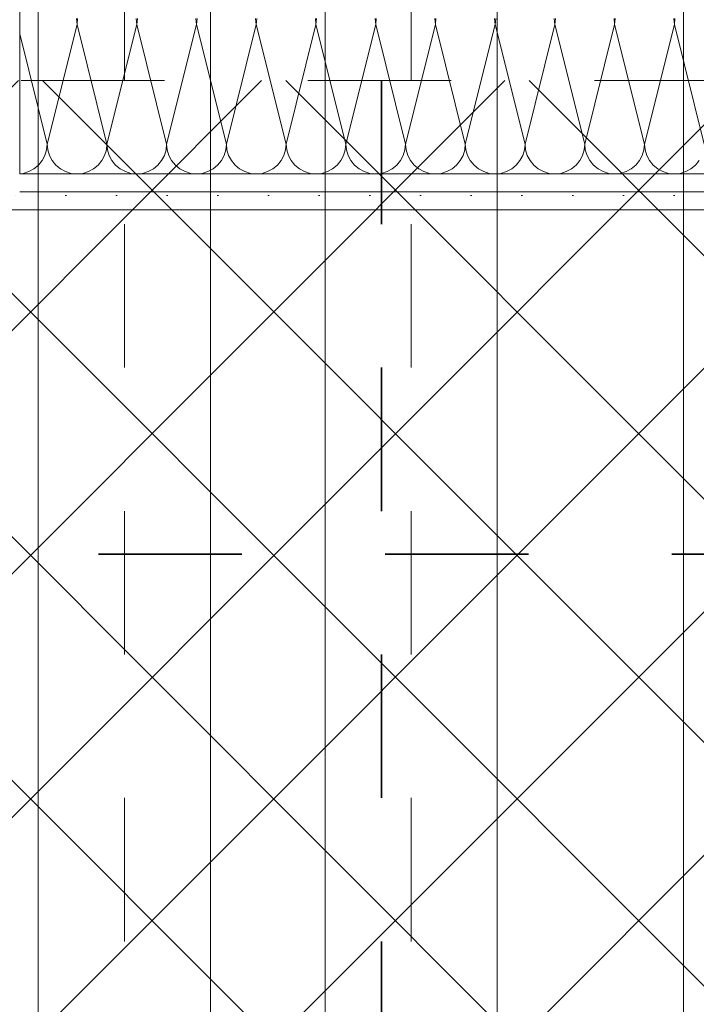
# Model space of a CAD drawing. Header units: metres. Extents: x -3.6 to 85.2, y -11 to 16.8.
# Tile 372 of 508: x 44.71 to 45.182, y 3.166 to 3.852. Entities that reach past the tile are written whole.
import ezdxf

# ---------------------------------------------------------------- set-up
doc = ezdxf.new("R2010")
doc.units = ezdxf.units.M
doc.header["$MEASUREMENT"] = 0
for name, pattern in [('Achse', [0.2, 0.1, -0.05, 0, -0.05]), ('Punktlinie weit', [0.06, 0.01, -0.05]), ('STRICHPUNKT', [0.015, 0.0075, -0.00375, 0, -0.00375])]:
    doc.linetypes.add(name, pattern=pattern)
for name, color, linetype in [('154 - Bemaßung_ Beschriftung.Ausbau - Deckenspiegel', 7, 'Continuous'), ('305 - Elemente.Linie_ Schraffur - Deckenspiegel', 7, 'Continuous'), ('Neubau_606 - Struktur.Wand Innen Ausbau', 7, 'Continuous'), ('Neubau_651 - Abdeckung.Decke abgehängt_ bekleidet', 7, 'Continuous')]:
    doc.layers.add(name, color=color, linetype=linetype)
doc.styles.add('ERSTELLTER_STIL_2', font='txt')
doc.dimstyles.new('ERSTELLTER_STIL__3', dxfattribs={"dimtxt": 0.1, "dimasz": 0.0532, "dimexe": 0.18, "dimexo": 0.0625, "dimgap": 0, "dimtad": 1, "dimzin": 0, "dimdsep": 46, "dimtxsty": 'ERSTELLTER_STIL_2', "dimblk": 'ARROWHEAD_2', "dimblk1": 'ARROWHEAD_2', "dimblk2": 'ARROWHEAD_2', "dimcen": 0.09, "dimse1": 1, "dimse2": 1, "dimclrd": 7, "dimclre": 7, "dimclrt": 7, "dimazin": 0, "dimtfac": 1, "dimtdec": 4, "dimtmove": 2, "dimatfit": 3, "dimfxl": 1, "dimtolj": 1, "dimtzin": 0, "dimarcsym": 0})
doc.dimstyles.new('ERSTELLTER_STIL__4', dxfattribs={"dimtxt": 0.1, "dimasz": 0.0532, "dimexe": 0.18, "dimexo": 0.0625, "dimgap": 0, "dimtad": 1, "dimzin": 0, "dimdsep": 46, "dimtxsty": 'ERSTELLTER_STIL_2', "dimblk": 'ARROWHEAD_2', "dimblk1": 'ARROWHEAD_2', "dimblk2": 'ARROWHEAD_2', "dimcen": 0.09, "dimse1": 1, "dimse2": 1, "dimclrd": 7, "dimclre": 7, "dimclrt": 7, "dimazin": 0, "dimtfac": 1, "dimtdec": 4, "dimtmove": 0, "dimatfit": 3, "dimfxl": 1, "dimtolj": 1, "dimtzin": 0, "dimarcsym": 0})
pattern_1 = [(45, (0, 0), (-0.01767767, 0.01767767), [0, -0.025])]

# ---------------------------------------------------------------- blocks, each defined once
blk = doc.blocks.new('*X1')
at = {"layer": 'Neubau_606 - Struktur.Wand Innen Ausbau', "color": 7, "linetype": 'Continuous', "lineweight": 5}
for p, q in [((44.75, 3.84916), (44.7496, 3.85323)), ((44.7504, 3.85323), (44.75, 3.84916)), ((44.79167, 3.84916), (44.79127, 3.85323)), ((44.79207, 3.85323), (44.79167, 3.84916)), ((44.83334, 3.84916), (44.83294, 3.85323)), ((44.83374, 3.85323), (44.83334, 3.84916)), ((44.875, 3.84916), (44.8746, 3.85323)), ((44.8754, 3.85323), (44.875, 3.84916)), ((44.91667, 3.84916), (44.91627, 3.85323)), ((44.91707, 3.85323), (44.91667, 3.84916)), ((44.95834, 3.84916), (44.95794, 3.85323)), ((44.95874, 3.85323), (44.95834, 3.84916)), ((45, 3.84916), (44.9996, 3.85323)), ((45.0004, 3.85323), (45, 3.84916)), ((45.04167, 3.84916), (45.04127, 3.85323)), ((45.04207, 3.85323), (45.04167, 3.84916)), ((45.08334, 3.84916), (45.08294, 3.85323)), ((45.08374, 3.85323), (45.08334, 3.84916)), ((45.125, 3.84916), (45.1246, 3.85323)), ((45.1254, 3.85323), (45.125, 3.84916)), ((45.16667, 3.84916), (45.16627, 3.85323)), ((45.16707, 3.85323), (45.16667, 3.84916)), ((44.75, 3.84916), (44.72917, 3.76583)), ((44.75, 3.84916), (44.77084, 3.76583)), ((44.79167, 3.84916), (44.77084, 3.76583)), ((44.79167, 3.84916), (44.8125, 3.76583)), ((44.83334, 3.84916), (44.8125, 3.76583)), ((44.83334, 3.84916), (44.85417, 3.76583)), ((44.875, 3.84916), (44.85417, 3.76583)), ((44.875, 3.84916), (44.89584, 3.76583)), ((44.91667, 3.84916), (44.89584, 3.76583)), ((44.91667, 3.84916), (44.9375, 3.76583)), ((44.95834, 3.84916), (44.9375, 3.76583)), ((44.95834, 3.84916), (44.97917, 3.76583)), ((45, 3.84916), (44.97917, 3.76583)), ((45, 3.84916), (45.02084, 3.76583)), ((45.04167, 3.84916), (45.02084, 3.76583)), ((45.04167, 3.84916), (45.0625, 3.76583)), ((45.08334, 3.84916), (45.0625, 3.76583)), ((45.08334, 3.84916), (45.10417, 3.76583)), ((45.125, 3.84916), (45.10417, 3.76583)), ((45.125, 3.84916), (45.14584, 3.76583)), ((45.16667, 3.84916), (45.14584, 3.76583)), ((45.16667, 3.84916), (45.1875, 3.76583)), ((44.70999, 3.84256), (44.72917, 3.76583)), ((44.72758, 3.75786), (44.72877, 3.76177)), ((44.72877, 3.76177), (44.72917, 3.76583)), ((44.72917, 3.76583), (44.72957, 3.76177)), ((44.72957, 3.76177), (44.73075, 3.75786)), ((44.76925, 3.75786), (44.77044, 3.76177)), ((44.77044, 3.76177), (44.77084, 3.76583)), ((44.77084, 3.76583), (44.77124, 3.76177)), ((44.77124, 3.76177), (44.77242, 3.75786)), ((44.81092, 3.75786), (44.8121, 3.76177)), ((44.8121, 3.76177), (44.8125, 3.76583)), ((44.8125, 3.76583), (44.8129, 3.76177)), ((44.8129, 3.76177), (44.81409, 3.75786)), ((44.85258, 3.75786), (44.85377, 3.76177)), ((44.85377, 3.76177), (44.85417, 3.76583)), ((44.85417, 3.76583), (44.85457, 3.76177)), ((44.85457, 3.76177), (44.85575, 3.75786)), ((44.89425, 3.75786), (44.89544, 3.76177)), ((44.89544, 3.76177), (44.89584, 3.76583)), ((44.89584, 3.76583), (44.89624, 3.76177)), ((44.89624, 3.76177), (44.89742, 3.75786)), ((44.93592, 3.75786), (44.9371, 3.76177)), ((44.9371, 3.76177), (44.9375, 3.76583)), ((44.9375, 3.76583), (44.9379, 3.76177)), ((44.9379, 3.76177), (44.93909, 3.75786)), ((44.97758, 3.75786), (44.97877, 3.76177)), ((44.97877, 3.76177), (44.97917, 3.76583)), ((44.97917, 3.76583), (44.97957, 3.76177)), ((44.97957, 3.76177), (44.98075, 3.75786)), ((45.01925, 3.75786), (45.02044, 3.76177)), ((45.02044, 3.76177), (45.02084, 3.76583)), ((45.02084, 3.76583), (45.02124, 3.76177)), ((45.02124, 3.76177), (45.02242, 3.75786)), ((45.06092, 3.75786), (45.0621, 3.76177)), ((45.0621, 3.76177), (45.0625, 3.76583)), ((45.0625, 3.76583), (45.0629, 3.76177)), ((45.0629, 3.76177), (45.06409, 3.75786)), ((45.10258, 3.75786), (45.10377, 3.76177)), ((45.10377, 3.76177), (45.10417, 3.76583)), ((45.10417, 3.76583), (45.10457, 3.76177)), ((45.10457, 3.76177), (45.10575, 3.75786)), ((45.14425, 3.75786), (45.14544, 3.76177)), ((45.14544, 3.76177), (45.14584, 3.76583)), ((45.14584, 3.76583), (45.14624, 3.76177)), ((45.14624, 3.76177), (45.14742, 3.75786)), ((44.72307, 3.7511), (44.72566, 3.75426)), ((44.72566, 3.75426), (44.72758, 3.75786)), ((44.73075, 3.75786), (44.73268, 3.75426)), ((44.73268, 3.75426), (44.73527, 3.7511)), ((44.76473, 3.7511), (44.76732, 3.75426)), ((44.76732, 3.75426), (44.76925, 3.75786)), ((44.77242, 3.75786), (44.77435, 3.75426)), ((44.77435, 3.75426), (44.77694, 3.7511)), ((44.8064, 3.7511), (44.80899, 3.75426)), ((44.80899, 3.75426), (44.81092, 3.75786)), ((44.81409, 3.75786), (44.81601, 3.75426)), ((44.81601, 3.75426), (44.8186, 3.7511)), ((44.84807, 3.7511), (44.85066, 3.75426)), ((44.85066, 3.75426), (44.85258, 3.75786)), ((44.85575, 3.75786), (44.85768, 3.75426)), ((44.85768, 3.75426), (44.86027, 3.7511)), ((44.88973, 3.7511), (44.89232, 3.75426)), ((44.89232, 3.75426), (44.89425, 3.75786)), ((44.89742, 3.75786), (44.89935, 3.75426)), ((44.89935, 3.75426), (44.90194, 3.7511)), ((44.9314, 3.7511), (44.93399, 3.75426)), ((44.93399, 3.75426), (44.93592, 3.75786)), ((44.93909, 3.75786), (44.94101, 3.75426)), ((44.94101, 3.75426), (44.9436, 3.7511)), ((44.97307, 3.7511), (44.97566, 3.75426)), ((44.97566, 3.75426), (44.97758, 3.75786)), ((44.98075, 3.75786), (44.98268, 3.75426)), ((44.98268, 3.75426), (44.98527, 3.7511)), ((45.01473, 3.7511), (45.01732, 3.75426)), ((45.01732, 3.75426), (45.01925, 3.75786)), ((45.02242, 3.75786), (45.02435, 3.75426)), ((45.02435, 3.75426), (45.02694, 3.7511)), ((45.0564, 3.7511), (45.05899, 3.75426)), ((45.05899, 3.75426), (45.06092, 3.75786)), ((45.06409, 3.75786), (45.06601, 3.75426)), ((45.06601, 3.75426), (45.0686, 3.7511)), ((45.09807, 3.7511), (45.10066, 3.75426)), ((45.10066, 3.75426), (45.10258, 3.75786)), ((45.10575, 3.75786), (45.10768, 3.75426)), ((45.10768, 3.75426), (45.11027, 3.7511)), ((45.13973, 3.7511), (45.14232, 3.75426)), ((45.14232, 3.75426), (45.14425, 3.75786)), ((45.14742, 3.75786), (45.14935, 3.75426)), ((45.14935, 3.75426), (45.15194, 3.7511)), ((45.1814, 3.7511), (45.18399, 3.75426)), ((44.71631, 3.74658), (44.71991, 3.74851)), ((44.71991, 3.74851), (44.72307, 3.7511)), ((44.73527, 3.7511), (44.73843, 3.74851)), ((44.73843, 3.74851), (44.74203, 3.74658)), ((44.75797, 3.74658), (44.76158, 3.74851)), ((44.76158, 3.74851), (44.76473, 3.7511)), ((44.77694, 3.7511), (44.78009, 3.74851)), ((44.78009, 3.74851), (44.7837, 3.74658)), ((44.79964, 3.74658), (44.80324, 3.74851)), ((44.80324, 3.74851), (44.8064, 3.7511)), ((44.8186, 3.7511), (44.82176, 3.74851)), ((44.82176, 3.74851), (44.82536, 3.74658)), ((44.84131, 3.74658), (44.84491, 3.74851)), ((44.84491, 3.74851), (44.84807, 3.7511)), ((44.86027, 3.7511), (44.86343, 3.74851)), ((44.86343, 3.74851), (44.86703, 3.74658)), ((44.88297, 3.74658), (44.88658, 3.74851)), ((44.88658, 3.74851), (44.88973, 3.7511)), ((44.90194, 3.7511), (44.90509, 3.74851)), ((44.90509, 3.74851), (44.9087, 3.74658)), ((44.92464, 3.74658), (44.92824, 3.74851)), ((44.92824, 3.74851), (44.9314, 3.7511)), ((44.9436, 3.7511), (44.94676, 3.74851)), ((44.94676, 3.74851), (44.95036, 3.74658)), ((44.96631, 3.74658), (44.96991, 3.74851)), ((44.96991, 3.74851), (44.97307, 3.7511)), ((44.98527, 3.7511), (44.98843, 3.74851)), ((44.98843, 3.74851), (44.99203, 3.74658)), ((45.00797, 3.74658), (45.01158, 3.74851)), ((45.01158, 3.74851), (45.01473, 3.7511)), ((45.02694, 3.7511), (45.03009, 3.74851)), ((45.03009, 3.74851), (45.0337, 3.74658)), ((45.04964, 3.74658), (45.05324, 3.74851)), ((45.05324, 3.74851), (45.0564, 3.7511)), ((45.0686, 3.7511), (45.07176, 3.74851)), ((45.07176, 3.74851), (45.07536, 3.74658)), ((45.09131, 3.74658), (45.09491, 3.74851)), ((45.09491, 3.74851), (45.09807, 3.7511)), ((45.11027, 3.7511), (45.11343, 3.74851)), ((45.11343, 3.74851), (45.11703, 3.74658)), ((45.13297, 3.74658), (45.13658, 3.74851)), ((45.13658, 3.74851), (45.13973, 3.7511)), ((45.15194, 3.7511), (45.15509, 3.74851)), ((45.15509, 3.74851), (45.1587, 3.74658)), ((45.17464, 3.74658), (45.17824, 3.74851)), ((45.17824, 3.74851), (45.1814, 3.7511)), ((44.70999, 3.74516), (44.7124, 3.7454)), ((44.7124, 3.7454), (44.71631, 3.74658)), ((44.74203, 3.74658), (44.74594, 3.7454)), ((44.74594, 3.7454), (44.75, 3.745)), ((44.75, 3.745), (44.75407, 3.7454)), ((44.75407, 3.7454), (44.75797, 3.74658)), ((44.7837, 3.74658), (44.7876, 3.7454)), ((44.7876, 3.7454), (44.79167, 3.745)), ((44.79167, 3.745), (44.79573, 3.7454)), ((44.79573, 3.7454), (44.79964, 3.74658)), ((44.82536, 3.74658), (44.82927, 3.7454)), ((44.82927, 3.7454), (44.83334, 3.745)), ((44.83334, 3.745), (44.8374, 3.7454)), ((44.8374, 3.7454), (44.84131, 3.74658)), ((44.86703, 3.74658), (44.87094, 3.7454)), ((44.87094, 3.7454), (44.875, 3.745)), ((44.875, 3.745), (44.87907, 3.7454)), ((44.87907, 3.7454), (44.88297, 3.74658)), ((44.9087, 3.74658), (44.9126, 3.7454)), ((44.9126, 3.7454), (44.91667, 3.745)), ((44.91667, 3.745), (44.92073, 3.7454)), ((44.92073, 3.7454), (44.92464, 3.74658)), ((44.95036, 3.74658), (44.95427, 3.7454)), ((44.95427, 3.7454), (44.95834, 3.745)), ((44.95834, 3.745), (44.9624, 3.7454)), ((44.9624, 3.7454), (44.96631, 3.74658)), ((44.99203, 3.74658), (44.99594, 3.7454)), ((44.99594, 3.7454), (45, 3.745)), ((45, 3.745), (45.00407, 3.7454)), ((45.00407, 3.7454), (45.00797, 3.74658)), ((45.0337, 3.74658), (45.0376, 3.7454)), ((45.0376, 3.7454), (45.04167, 3.745)), ((45.04167, 3.745), (45.04573, 3.7454)), ((45.04573, 3.7454), (45.04964, 3.74658)), ((45.07536, 3.74658), (45.07927, 3.7454)), ((45.07927, 3.7454), (45.08334, 3.745)), ((45.08334, 3.745), (45.0874, 3.7454)), ((45.0874, 3.7454), (45.09131, 3.74658)), ((45.11703, 3.74658), (45.12094, 3.7454)), ((45.12094, 3.7454), (45.125, 3.745)), ((45.125, 3.745), (45.12907, 3.7454)), ((45.12907, 3.7454), (45.13297, 3.74658)), ((45.1587, 3.74658), (45.1626, 3.7454)), ((45.1626, 3.7454), (45.16667, 3.745)), ((45.16667, 3.745), (45.17073, 3.7454)), ((45.17073, 3.7454), (45.17464, 3.74658))]:
    blk.add_line(p, q, dxfattribs=at)
blk = doc.blocks.new('*D399')
at = {"layer": '154 - Bemaßung_ Beschriftung.Ausbau - Deckenspiegel', "color": 7, "linetype": 'Continuous', "lineweight": 5}
for p, q in [((46.29686, 3.81), (46.29686, 3.84423)), ((46.33186, 3.78979), (46.26186, 3.83021)), ((46.34936, 3.81), (46.24436, 3.81)), ((46.29686, 2.72998), (46.29686, 3.81)), ((46.26186, 2.75019), (46.33186, 2.70978)), ((46.34936, 2.72998), (46.24436, 2.72998))]:
    blk.add_line(p, q, dxfattribs=at)
at = {"layer": '154 - Bemaßung_ Beschriftung.Ausbau - Deckenspiegel', "color": 7, "lineweight": 5, "insert": (46.27686, 3.13696), "char_height": 0.1, "attachment_point": 7, "rotation": 90, "style": 'ERSTELLTER_STIL_2'}
blk.add_mtext('\\A1;{\\pql;\\fArial|b0|i0|c0|p38;1,08}', dxfattribs=at)
blk = doc.blocks.new('ARROWHEAD_2')
at = {"color": 0, "linetype": 'Continuous', "lineweight": 0}
for p, q in [((-0.378, -0.655), (0.378, 0.655)), ((0, 0), (-1, 0))]:
    blk.add_line(p, q, dxfattribs=at)
blk = doc.blocks.new('*D422')
at = {"layer": '154 - Bemaßung_ Beschriftung.Ausbau - Deckenspiegel', "color": 7, "linetype": 'Continuous', "lineweight": 5}
for p, q in [((39.70749, 3.50019), (39.77749, 3.45978)), ((39.79499, 3.47998), (39.68999, 3.47998)), ((39.74249, 2.87998), (39.74249, 3.47998)), ((39.70749, 2.90019), (39.77749, 2.85978)), ((39.79499, 2.87998), (39.68999, 2.87998))]:
    blk.add_line(p, q, dxfattribs=at)
at = {"layer": '154 - Bemaßung_ Beschriftung.Ausbau - Deckenspiegel', "color": 7, "lineweight": 5, "insert": (39.72249, 3.1041), "char_height": 0.1, "attachment_point": 7, "rotation": 90, "style": 'ERSTELLTER_STIL_2'}
blk.add_mtext('\\A1;{\\pql;\\fArial|b0|i0|c0|p38;60}', dxfattribs=at)
blk = doc.blocks.new('*D423')
at = {"layer": '154 - Bemaßung_ Beschriftung.Ausbau - Deckenspiegel', "color": 7, "linetype": 'Continuous', "lineweight": 5}
for p, q in [((39.74249, 3.81), (39.74249, 3.84423)), ((39.77749, 3.78979), (39.70749, 3.8302)), ((39.79499, 3.81), (39.68999, 3.81)), ((39.74249, 3.47998), (39.74249, 3.81)), ((39.70749, 3.50019), (39.77749, 3.45978)), ((39.79499, 3.47998), (39.68999, 3.47998))]:
    blk.add_line(p, q, dxfattribs=at)
at = {"layer": '154 - Bemaßung_ Beschriftung.Ausbau - Deckenspiegel', "color": 7, "lineweight": 5, "insert": (39.72249, 3.65077), "char_height": 0.1, "attachment_point": 7, "rotation": 90, "style": 'ERSTELLTER_STIL_2'}
blk.add_mtext('\\A1;{\\pql;\\fArial|b0|i0|c0|p38;33}', dxfattribs=at)
blk = doc.blocks.new('*D429')
at = {"layer": '154 - Bemaßung_ Beschriftung.Ausbau - Deckenspiegel', "color": 7, "linetype": 'Continuous', "lineweight": 5}
for p, q in [((39.54249, 3.81), (39.54249, 3.84423)), ((39.57749, 3.78979), (39.50749, 3.8302)), ((39.59499, 3.81), (39.48999, 3.81)), ((39.54249, 3.52998), (39.54249, 3.81)), ((39.50749, 3.55019), (39.57749, 3.50978)), ((39.59499, 3.52998), (39.48999, 3.52998))]:
    blk.add_line(p, q, dxfattribs=at)
at = {"layer": '154 - Bemaßung_ Beschriftung.Ausbau - Deckenspiegel', "color": 7, "lineweight": 5, "insert": (39.52249, 3.6538), "char_height": 0.1, "attachment_point": 7, "rotation": 90, "style": 'ERSTELLTER_STIL_2'}
blk.add_mtext('\\A1;{\\pql;\\fArial|b0|i0|c0|p38;28}', dxfattribs=at)

msp = doc.modelspace()

# ---------------------------------------------------------------- hatches: boundary and pattern name
at = {"layer": 'Neubau_606 - Struktur.Wand Innen Ausbau', "linetype": 'Continuous', "lineweight": 0, "true_color": 0x000000}
h = msp.add_hatch(dxfattribs=at)
h.set_pattern_fill('Gips_0001', color=18, style=0, pattern_type=2)
h.set_pattern_definition(pattern_1)
h.paths.add_polyline_path([(44.70999, 3.745), (44.70999, 3.7325), (45.85999, 3.7325), (45.85999, 3.745)])
h = msp.add_hatch(dxfattribs=at)
h.set_pattern_fill('Gips_0001', color=18, style=0, pattern_type=2)
h.set_pattern_definition(pattern_1)
h.paths.add_polyline_path([(44.69749, 3.72), (44.70999, 3.72), (44.69749, 3.7325)])
h = msp.add_hatch(dxfattribs=at)
h.set_pattern_fill('Gips_0001', color=18, style=0, pattern_type=2)
h.set_pattern_definition(pattern_1)
h.paths.add_polyline_path([(44.70999, 3.7325), (44.69749, 3.7325), (44.70999, 3.72)])
h = msp.add_hatch(dxfattribs=at)
h.set_pattern_fill('Gips_0001', color=18, style=0, pattern_type=2)
h.set_pattern_definition(pattern_1)
h.paths.add_polyline_path([(44.70999, 3.7325), (44.70999, 3.72), (45.85999, 3.72), (45.85999, 3.7325)])
at = {"layer": 'Neubau_651 - Abdeckung.Decke abgehängt_ bekleidet', "linetype": 'Continuous', "lineweight": 13, "true_color": 0xffbfbf}
h = msp.add_hatch(dxfattribs=at)
h.set_pattern_fill('Raster_20x20_Diagonal_0001', color=254, style=0, pattern_type=2)
h.set_pattern_definition([(45, (0, 0), (-0.0848528, 0.0848528), []), (135, (0, 0), (0.0848528, 0.0848528), [])])
h.paths.add_polyline_path([(43.96499, 0.94498), (44.28999, 0.94498), (44.28999, 0.74948), (47.15998, 0.74948), (47.15998, 3.81), (43.96499, 3.81)])

# ---------------------------------------------------------------- linework, layer by layer
at = {"layer": '305 - Elemente.Linie_ Schraffur - Deckenspiegel', "color": 7, "linetype": 'STRICHPUNKT', "lineweight": 9}
for p, q in [((44.783, 5.31), (44.783, 0.645)), ((44.983, 5.31), (44.983, 0.645))]:
    msp.add_line(p, q, dxfattribs=at)
at = {"layer": '305 - Elemente.Linie_ Schraffur - Deckenspiegel', "color": 7, "linetype": 'Continuous', "lineweight": 9, "flags": 128}
msp.add_lwpolyline([(44.593, 5.31), (45.173, 5.31), (45.173, 0.645), (44.593, 0.645)], close=True, dxfattribs=at)
at = {"layer": '305 - Elemente.Linie_ Schraffur - Deckenspiegel', "color": 7, "linetype": 'Continuous', "lineweight": 9}
for points in [[(44.723, 0.645), (44.843, 0.645), (44.843, 5.31), (44.723, 5.31)], [(44.923, 0.645), (45.043, 0.645), (45.043, 5.31), (44.923, 5.31)]]:
    msp.add_lwpolyline(points, close=True, dxfattribs=at)
at = {"layer": 'Neubau_606 - Struktur.Wand Innen Ausbau', "color": 1, "linetype": 'Continuous', "lineweight": 13}
msp.add_line((45.85999, 3.745), (44.70999, 3.745), dxfattribs=at)
at = {"layer": 'Neubau_606 - Struktur.Wand Innen Ausbau', "color": 1, "linetype": 'Continuous', "lineweight": 9}
msp.add_line((45.85999, 3.7325), (44.70999, 3.7325), dxfattribs=at)
at = {"layer": 'Neubau_606 - Struktur.Wand Innen Ausbau', "color": 1, "linetype": 'Continuous', "lineweight": 13, "flags": 128}
for points in [[(44.70999, 3.87), (44.70999, 3.745)], [(44.70999, 3.72), (45.85999, 3.72)]]:
    msp.add_lwpolyline(points, dxfattribs=at)
at = {"layer": 'Neubau_606 - Struktur.Wand Innen Ausbau', "color": 1, "linetype": 'Continuous', "lineweight": 5, "flags": 128}
for points in [[(44.70999, 3.745), (44.70999, 3.87)], [(44.70999, 3.72), (44.69749, 3.72)]]:
    msp.add_lwpolyline(points, dxfattribs=at)
at = {"layer": 'Neubau_651 - Abdeckung.Decke abgehängt_ bekleidet', "color": 1, "linetype": 'Achse', "lineweight": 35}
for p, q in [((44.96248, 3.81), (44.96248, 0.74948)), ((43.96499, 3.47998), (47.15997, 3.47998))]:
    msp.add_line(p, q, dxfattribs=at)
at = {"layer": 'Neubau_651 - Abdeckung.Decke abgehängt_ bekleidet', "color": 1, "linetype": 'Punktlinie weit', "lineweight": 13, "flags": 128}
msp.add_lwpolyline([(43.96499, 0.94498), (44.28999, 0.94498), (44.28999, 0.74948), (47.15998, 0.74948), (47.15998, 3.81), (43.96499, 3.81)], close=True, dxfattribs=at)

# ---------------------------------------------------------------- block references
at = {"layer": 'Neubau_606 - Struktur.Wand Innen Ausbau', "color": 1, "lineweight": 13}
msp.add_blockref('*X1', (0, 0), dxfattribs=at)

# ---------------------------------------------------------------- dimensions: what is measured, and where the dimension line sits
at = {"layer": '154 - Bemaßung_ Beschriftung.Ausbau - Deckenspiegel', "color": 7, "linetype": 'Continuous', "lineweight": 5}
for base, p1, p2, dimstyle, picture, middle in [((39.54249, 3.81), (40.78253, 3.52998), (47.15998, 3.81), 'ERSTELLTER_STIL__3', '*D429', (39.47249, 3.73004)), ((39.74249, 3.81), (47.15997, 3.47998), (47.15998, 3.81), 'ERSTELLTER_STIL__3', '*D423', (39.67249, 3.727)), ((46.29686, 3.81), (42.89253, 2.72998), (43.54499, 3.81), 'ERSTELLTER_STIL__4', '*D399', (46.22686, 3.26684)), ((39.74249, 3.47998), (47.15998, 2.87998), (47.15997, 3.47998), 'ERSTELLTER_STIL__4', '*D422', (39.67249, 3.18033))]:
    dim = msp.add_linear_dim(base=base, p1=p1, p2=p2, angle=90, dimstyle=dimstyle, dxfattribs=at)
    dim.commit()
    dim.dimension.update_dxf_attribs({"geometry": picture, "text_midpoint": middle, "dimtype": 160, "text_rotation": 90})

doc.saveas('drawing.dxf')
